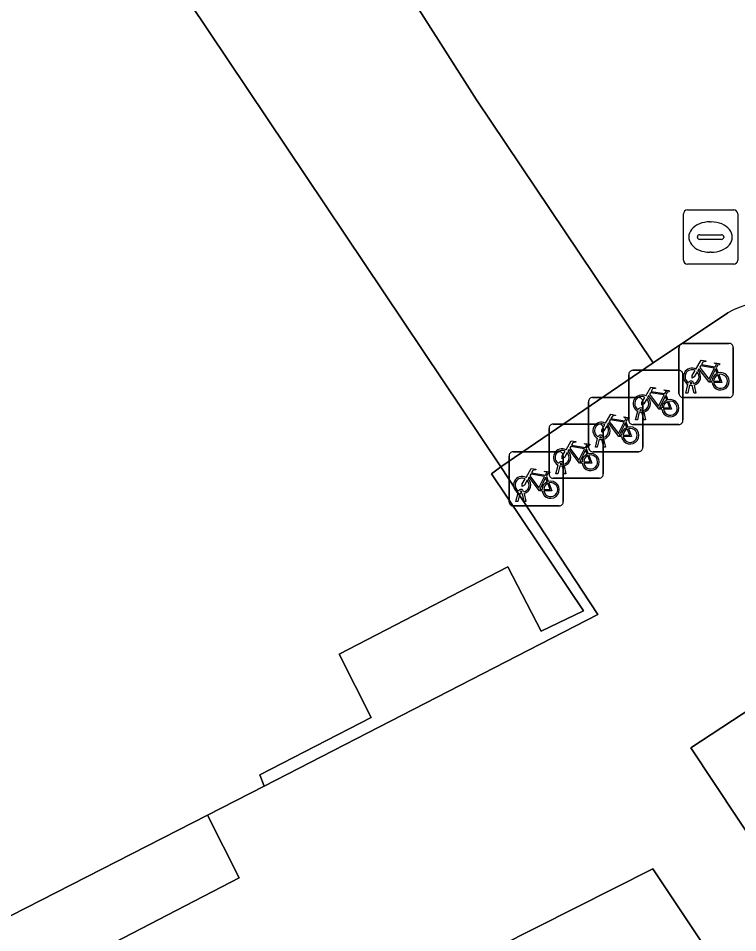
# Model space of a CAD drawing. Extents: x 161772 to 163126, y 383092 to 383917.
# Drawn here: x 162916.01 to 162929.27, y 383710.94 to 383727.79 of the extents above; entities that cross this region are included whole.
import ezdxf

# ---------------------------------------------------------------- set-up
doc = ezdxf.new("R2010")
doc.units = 0
for name, color, linetype in [('IMGEO_Erf', 7, 'Continuous'), ('IMGEO_Fietsenrek', 7, 'Continuous'), ('IMGEO_Groenvoorziening', 7, 'Continuous'), ('IMGEO_Kolk', 7, 'Continuous'), ('IMGEO_Pand', 7, 'Continuous'), ('IMGEO_Parkeervlak_open', 7, 'Continuous'), ('IMGEO_Voetpad_open', 7, 'Continuous'), ('IMGEO_Woonerf_open', 7, 'Continuous')]:
    doc.layers.add(name, color=color, linetype=linetype)

msp = doc.modelspace()

# ---------------------------------------------------------------- linework, layer by layer
at = {"layer": 'IMGEO_Erf'}
for points in [[(162924.905, 383719.523), (162924.729, 383719.395), (162926.425, 383716.872), (162925.644, 383716.498), (162925.034, 383717.684), (162921.924, 383716.072), (162922.512, 383714.906), (162920.457, 383713.851), (162920.541, 383713.641), (162926.688, 383716.807)], [(162919.496, 383713.108), (162915.029, 383710.828), (162915.633, 383709.648), (162920.08, 383711.95)]]:
    msp.add_lwpolyline(points, close=True, dxfattribs=at)
at = {"layer": 'IMGEO_Fietsenrek'}
for p, q in [((162928.261, 383721.801), (162929.102, 383721.801)), ((162929.102, 383721.801), (162928.261, 383721.801)), ((162928.186, 383720.876), (162928.186, 383721.717)), ((162928.186, 383721.717), (162928.186, 383720.876)), ((162929.186, 383721.726), (162929.186, 383720.885)), ((162929.186, 383720.885), (162929.186, 383721.726)), ((162927.334, 383721.305), (162928.175, 383721.305)), ((162928.175, 383721.305), (162927.334, 383721.305)), ((162928.873, 383721.35), (162928.909, 383721.255)), ((162927.259, 383720.38), (162927.259, 383721.221)), ((162927.259, 383721.221), (162927.259, 383720.38)), ((162928.259, 383721.23), (162928.259, 383720.389)), ((162928.259, 383720.389), (162928.259, 383721.23)), ((162928.313, 383720.885), (162928.352, 383721.045)), ((162928.382, 383721.033), (162928.347, 383720.885)), ((162928.424, 383721.057), (162928.423, 383721.061)), ((162928.465, 383720.885), (162928.431, 383721.027)), ((162928.455, 383721.068), (162928.456, 383721.061)), ((162928.463, 383721.031), (162928.498, 383720.885)), ((162926.594, 383720.804), (162927.435, 383720.804)), ((162927.435, 383720.804), (162926.594, 383720.804)), ((162927.946, 383720.854), (162927.982, 383720.759)), ((162929.111, 383720.801), (162928.27, 383720.801)), ((162928.27, 383720.801), (162929.111, 383720.801)), ((162928.347, 383720.885), (162928.313, 383720.885)), ((162928.498, 383720.885), (162928.465, 383720.885)), ((162926.519, 383719.879), (162926.519, 383720.72)), ((162926.519, 383720.72), (162926.519, 383719.879)), ((162927.519, 383720.729), (162927.519, 383719.888)), ((162927.519, 383719.888), (162927.519, 383720.729)), ((162927.528, 383720.572), (162927.529, 383720.565)), ((162927.386, 383720.389), (162927.425, 383720.549)), ((162927.455, 383720.537), (162927.42, 383720.389)), ((162927.497, 383720.561), (162927.496, 383720.565)), ((162927.538, 383720.389), (162927.504, 383720.531)), ((162927.536, 383720.535), (162927.571, 383720.389)), ((162925.866, 383720.314), (162926.707, 383720.314)), ((162926.707, 383720.314), (162925.866, 383720.314)), ((162926.791, 383720.239), (162926.791, 383719.398)), ((162926.791, 383719.398), (162926.791, 383720.239)), ((162927.206, 383720.353), (162927.242, 383720.258)), ((162928.184, 383720.305), (162927.343, 383720.305)), ((162927.343, 383720.305), (162928.184, 383720.305)), ((162927.42, 383720.389), (162927.386, 383720.389)), ((162927.571, 383720.389), (162927.538, 383720.389)), ((162925.791, 383719.389), (162925.791, 383720.23)), ((162925.791, 383720.23), (162925.791, 383719.389)), ((162926.757, 383720.06), (162926.756, 383720.064)), ((162926.788, 383720.071), (162926.789, 383720.064)), ((162926.646, 383719.888), (162926.685, 383720.048)), ((162926.715, 383720.036), (162926.68, 383719.888)), ((162926.798, 383719.888), (162926.764, 383720.03)), ((162926.796, 383720.034), (162926.831, 383719.888)), ((162925.129, 383719.804), (162925.97, 383719.804)), ((162925.97, 383719.804), (162925.129, 383719.804)), ((162926.054, 383719.729), (162926.054, 383718.888)), ((162926.054, 383718.888), (162926.054, 383719.729)), ((162926.478, 383719.863), (162926.514, 383719.768)), ((162927.444, 383719.804), (162926.603, 383719.804)), ((162926.603, 383719.804), (162927.444, 383719.804)), ((162926.68, 383719.888), (162926.646, 383719.888)), ((162926.831, 383719.888), (162926.798, 383719.888)), ((162925.054, 383718.879), (162925.054, 383719.72)), ((162925.054, 383719.72), (162925.054, 383718.879)), ((162925.918, 383719.398), (162925.957, 383719.558)), ((162926.029, 383719.57), (162926.028, 383719.574)), ((162926.06, 383719.581), (162926.061, 383719.574)), ((162925.952, 383719.398), (162925.918, 383719.398)), ((162925.987, 383719.546), (162925.952, 383719.398)), ((162926.07, 383719.398), (162926.036, 383719.54)), ((162926.068, 383719.544), (162926.103, 383719.398)), ((162926.103, 383719.398), (162926.07, 383719.398)), ((162925.741, 383719.353), (162925.777, 383719.258)), ((162926.716, 383719.314), (162925.875, 383719.314)), ((162925.875, 383719.314), (162926.716, 383719.314)), ((162925.292, 383719.06), (162925.291, 383719.064)), ((162925.323, 383719.071), (162925.324, 383719.064)), ((162925.181, 383718.888), (162925.22, 383719.048)), ((162925.215, 383718.888), (162925.181, 383718.888)), ((162925.25, 383719.036), (162925.215, 383718.888)), ((162925.333, 383718.888), (162925.299, 383719.03)), ((162925.331, 383719.034), (162925.366, 383718.888)), ((162925.366, 383718.888), (162925.333, 383718.888)), ((162925.979, 383718.804), (162925.138, 383718.804)), ((162925.138, 383718.804), (162925.979, 383718.804))]:
    msp.add_line(p, q, dxfattribs=at)
for points in [[(162928.499, 383721.327), (162928.594, 383721.491), (162928.68, 383721.477), (162928.682, 383721.468), (162928.626, 383721.457), (162928.599, 383721.412), (162928.855, 383721.371)], [(162928.855, 383721.371), (162928.88, 383721.42), (162928.874, 383721.424), (162928.851, 383721.428), (162928.839, 383721.435), (162928.838, 383721.438), (162928.84, 383721.443), (162928.935, 383721.428), (162928.937, 383721.418), (162928.927, 383721.405), (162928.915, 383721.399), (162928.901, 383721.405), (162928.873, 383721.35)], [(162928.52, 383721.275), (162928.468, 383721.185), (162928.428, 383721.16), (162928.429, 383721.207), (162928.484, 383721.301)], [(162928.795, 383721.083), (162928.745, 383721.083), (162928.554, 383721.334), (162928.535, 383721.302)], [(162928.842, 383721.346), (162928.585, 383721.387), (162928.568, 383721.358), (162928.735, 383721.138), (162928.842, 383721.346)], [(162928.89, 383721.248), (162928.86, 383721.325), (162928.751, 383721.107), (162928.794, 383721.107)], [(162928.824, 383721.107), (162928.944, 383721.106), (162928.9, 383721.22)], [(162928.92, 383721.227), (162928.975, 383721.082), (162928.825, 383721.082)], [(162927.572, 383720.831), (162927.667, 383720.995), (162927.753, 383720.981), (162927.755, 383720.972), (162927.699, 383720.961), (162927.672, 383720.916), (162927.928, 383720.875)], [(162927.928, 383720.875), (162927.953, 383720.924), (162927.947, 383720.928), (162927.924, 383720.932), (162927.912, 383720.939), (162927.911, 383720.942), (162927.913, 383720.947), (162928.008, 383720.932), (162928.01, 383720.922), (162928, 383720.909), (162927.988, 383720.903), (162927.974, 383720.909), (162927.946, 383720.854)], [(162927.593, 383720.779), (162927.541, 383720.689), (162927.501, 383720.664), (162927.502, 383720.711), (162927.557, 383720.805)], [(162927.868, 383720.587), (162927.818, 383720.587), (162927.627, 383720.838), (162927.608, 383720.806)], [(162927.915, 383720.85), (162927.658, 383720.891), (162927.641, 383720.862), (162927.808, 383720.642), (162927.915, 383720.85)], [(162927.963, 383720.752), (162927.933, 383720.829), (162927.824, 383720.611), (162927.867, 383720.611)], [(162927.897, 383720.611), (162928.017, 383720.61), (162927.973, 383720.724)], [(162927.993, 383720.731), (162928.048, 383720.586), (162927.898, 383720.586)], [(162926.832, 383720.33), (162926.927, 383720.494), (162927.013, 383720.48), (162927.015, 383720.471), (162926.959, 383720.46), (162926.932, 383720.415), (162927.188, 383720.374)], [(162927.188, 383720.374), (162927.213, 383720.423), (162927.207, 383720.427), (162927.184, 383720.431), (162927.172, 383720.438), (162927.171, 383720.441), (162927.173, 383720.446), (162927.268, 383720.431), (162927.27, 383720.421), (162927.26, 383720.408), (162927.248, 383720.402), (162927.234, 383720.408), (162927.206, 383720.353)], [(162926.853, 383720.278), (162926.801, 383720.188), (162926.761, 383720.163), (162926.762, 383720.21), (162926.817, 383720.304)], [(162927.128, 383720.086), (162927.078, 383720.086), (162926.887, 383720.337), (162926.868, 383720.305)], [(162927.175, 383720.349), (162926.918, 383720.39), (162926.901, 383720.361), (162927.068, 383720.141), (162927.175, 383720.349)], [(162927.223, 383720.251), (162927.193, 383720.328), (162927.084, 383720.11), (162927.127, 383720.11)], [(162927.157, 383720.11), (162927.277, 383720.109), (162927.233, 383720.223)], [(162927.253, 383720.23), (162927.308, 383720.085), (162927.158, 383720.085)], [(162926.104, 383719.84), (162926.199, 383720.004), (162926.285, 383719.99), (162926.287, 383719.981), (162926.231, 383719.97), (162926.204, 383719.925), (162926.46, 383719.884)], [(162926.447, 383719.859), (162926.19, 383719.9), (162926.173, 383719.871), (162926.34, 383719.651), (162926.447, 383719.859)], [(162926.46, 383719.884), (162926.485, 383719.933), (162926.479, 383719.937), (162926.456, 383719.941), (162926.444, 383719.948), (162926.443, 383719.951), (162926.445, 383719.956), (162926.54, 383719.941), (162926.542, 383719.931), (162926.532, 383719.918), (162926.52, 383719.912), (162926.506, 383719.918), (162926.478, 383719.863)], [(162926.125, 383719.788), (162926.073, 383719.698), (162926.033, 383719.673), (162926.034, 383719.72), (162926.089, 383719.814)], [(162926.4, 383719.596), (162926.35, 383719.596), (162926.159, 383719.847), (162926.14, 383719.815)], [(162926.495, 383719.761), (162926.465, 383719.838), (162926.356, 383719.62), (162926.399, 383719.62)], [(162926.429, 383719.62), (162926.549, 383719.619), (162926.505, 383719.733)], [(162926.525, 383719.74), (162926.58, 383719.595), (162926.43, 383719.595)], [(162925.367, 383719.33), (162925.462, 383719.494), (162925.548, 383719.48), (162925.55, 383719.471), (162925.494, 383719.46), (162925.467, 383719.415), (162925.723, 383719.374)], [(162925.71, 383719.349), (162925.453, 383719.39), (162925.436, 383719.361), (162925.603, 383719.141), (162925.71, 383719.349)], [(162925.723, 383719.374), (162925.748, 383719.423), (162925.742, 383719.427), (162925.719, 383719.431), (162925.707, 383719.438), (162925.706, 383719.441), (162925.708, 383719.446), (162925.803, 383719.431), (162925.805, 383719.421), (162925.795, 383719.408), (162925.783, 383719.402), (162925.769, 383719.408), (162925.741, 383719.353)], [(162925.388, 383719.278), (162925.336, 383719.188), (162925.296, 383719.163), (162925.297, 383719.21), (162925.352, 383719.304)], [(162925.663, 383719.086), (162925.613, 383719.086), (162925.422, 383719.337), (162925.403, 383719.305)], [(162925.758, 383719.251), (162925.728, 383719.328), (162925.619, 383719.11), (162925.662, 383719.11)], [(162925.692, 383719.11), (162925.812, 383719.109), (162925.768, 383719.223)], [(162925.788, 383719.23), (162925.843, 383719.085), (162925.693, 383719.085)]]:
    msp.add_lwpolyline(points, dxfattribs=at)
for centre, radius, start, end in [((162928.264, 383721.723), 0.0779, 92.4484, 184.2845), ((162928.264, 383721.723), 0.0779, 92.4484, 184.2845), ((162929.108, 383721.723), 0.0779, 2.4484, 94.2845), ((162929.108, 383721.723), 0.0779, 2.4484, 94.2845), ((162927.337, 383721.227), 0.0779, 92.4484, 184.2845), ((162927.337, 383721.227), 0.0779, 92.4484, 184.2845), ((162928.181, 383721.227), 0.0779, 2.4484, 94.2845), ((162928.181, 383721.227), 0.0779, 2.4484, 94.2845), ((162928.426, 383721.186), 0.159, 62.6766, 242.1369), ((162928.426, 383721.186), 0.129, 63.3192, 238.903), ((162928.426, 383721.186), 0.129, 283.6043, 43.4302), ((162928.426, 383721.186), 0.159, 283.5766, 46.6042), ((162928.953, 383721.102), 0.159, 113.3408, 178.3217), ((162928.953, 383721.102), 0.159, 187.0065, 105.7708), ((162928.406, 383721.057), 0.0499, 12.8025, 158.6934), ((162928.406, 383721.057), 0.0174, 12.8025, 163.4502), ((162928.953, 383721.102), 0.129, 113.923, 177.9556), ((162928.953, 383721.102), 0.129, 188.6715, 104.5883), ((162928.426, 383721.186), 0.159, 253.9967, 271.7867), ((162928.426, 383721.186), 0.129, 253.415, 269.0204), ((162926.597, 383720.726), 0.0779, 92.4484, 184.2845), ((162926.597, 383720.726), 0.0779, 92.4484, 184.2845), ((162927.499, 383720.69), 0.159, 62.6766, 242.1369), ((162927.499, 383720.69), 0.129, 63.3192, 238.903), ((162927.441, 383720.726), 0.0779, 2.4484, 94.2845), ((162927.441, 383720.726), 0.0779, 2.4484, 94.2845), ((162927.499, 383720.69), 0.129, 283.6043, 43.4302), ((162927.499, 383720.69), 0.159, 283.5766, 46.6042), ((162928.026, 383720.606), 0.159, 113.3408, 178.3217), ((162928.026, 383720.606), 0.159, 187.0065, 105.7708), ((162928.264, 383720.879), 0.0779, 182.4484, 274.2845), ((162928.264, 383720.879), 0.0779, 182.4484, 274.2845), ((162929.108, 383720.879), 0.0779, 272.4484, 4.2845), ((162929.108, 383720.879), 0.0779, 272.4484, 4.2845), ((162927.479, 383720.561), 0.0499, 12.8025, 158.6934), ((162927.479, 383720.561), 0.0174, 12.8025, 163.4502), ((162928.026, 383720.606), 0.129, 113.923, 177.9556), ((162928.026, 383720.606), 0.129, 188.6715, 104.5883), ((162927.499, 383720.69), 0.159, 253.9967, 271.7867), ((162927.499, 383720.69), 0.129, 253.415, 269.0204), ((162925.869, 383720.236), 0.0779, 92.4484, 184.2845), ((162925.869, 383720.236), 0.0779, 92.4484, 184.2845), ((162926.759, 383720.189), 0.159, 62.6766, 242.1369), ((162926.759, 383720.189), 0.129, 63.3192, 238.903), ((162926.713, 383720.236), 0.0779, 2.4484, 94.2845), ((162926.713, 383720.236), 0.0779, 2.4484, 94.2845), ((162926.759, 383720.189), 0.129, 283.6043, 43.4302), ((162926.759, 383720.189), 0.159, 283.5766, 46.6042), ((162927.286, 383720.105), 0.159, 113.3408, 178.3217), ((162927.286, 383720.105), 0.159, 187.0065, 105.7708), ((162927.286, 383720.105), 0.129, 188.6715, 104.5883), ((162927.337, 383720.383), 0.0779, 182.4484, 274.2845), ((162927.337, 383720.383), 0.0779, 182.4484, 274.2845), ((162928.181, 383720.383), 0.0779, 272.4484, 4.2845), ((162928.181, 383720.383), 0.0779, 272.4484, 4.2845), ((162926.739, 383720.06), 0.0499, 12.8025, 158.6934), ((162926.739, 383720.06), 0.0174, 12.8025, 163.4502), ((162926.759, 383720.189), 0.129, 253.415, 269.0204), ((162927.286, 383720.105), 0.129, 113.923, 177.9556), ((162926.759, 383720.189), 0.159, 253.9967, 271.7867), ((162925.132, 383719.726), 0.0779, 92.4484, 184.2845), ((162925.132, 383719.726), 0.0779, 92.4484, 184.2845), ((162926.031, 383719.699), 0.159, 62.6766, 242.1369), ((162926.031, 383719.699), 0.129, 63.3192, 238.903), ((162925.976, 383719.726), 0.0779, 2.4484, 94.2845), ((162925.976, 383719.726), 0.0779, 2.4484, 94.2845), ((162926.031, 383719.699), 0.129, 283.6043, 43.4302), ((162926.031, 383719.699), 0.159, 283.5766, 46.6042), ((162926.558, 383719.615), 0.159, 113.3408, 178.3217), ((162926.558, 383719.615), 0.159, 187.0065, 105.7708), ((162926.558, 383719.615), 0.129, 113.923, 177.9556), ((162926.558, 383719.615), 0.129, 188.6715, 104.5883), ((162926.597, 383719.882), 0.0779, 182.4484, 274.2845), ((162926.597, 383719.882), 0.0779, 182.4484, 274.2845), ((162927.441, 383719.882), 0.0779, 272.4484, 4.2845), ((162927.441, 383719.882), 0.0779, 272.4484, 4.2845), ((162926.011, 383719.57), 0.0499, 12.8025, 158.6934), ((162926.011, 383719.57), 0.0174, 12.8025, 163.4502), ((162926.031, 383719.699), 0.129, 253.415, 269.0204), ((162925.869, 383719.392), 0.0779, 182.4484, 274.2845), ((162925.869, 383719.392), 0.0779, 182.4484, 274.2845), ((162926.031, 383719.699), 0.159, 253.9967, 271.7867), ((162926.713, 383719.392), 0.0779, 272.4484, 4.2845), ((162926.713, 383719.392), 0.0779, 272.4484, 4.2845), ((162925.294, 383719.189), 0.159, 62.6766, 242.1369), ((162925.294, 383719.189), 0.129, 63.3192, 238.903), ((162925.294, 383719.189), 0.129, 283.6043, 43.4302), ((162925.294, 383719.189), 0.159, 283.5766, 46.6042), ((162925.821, 383719.105), 0.159, 113.3408, 178.3217), ((162925.821, 383719.105), 0.159, 187.0065, 105.7708), ((162925.821, 383719.105), 0.129, 113.923, 177.9556), ((162925.821, 383719.105), 0.129, 188.6715, 104.5883), ((162925.274, 383719.06), 0.0499, 12.8025, 158.6934), ((162925.274, 383719.06), 0.0174, 12.8025, 163.4502), ((162925.294, 383719.189), 0.129, 253.415, 269.0204), ((162925.294, 383719.189), 0.159, 253.9967, 271.7867), ((162925.976, 383718.882), 0.0779, 272.4484, 4.2845), ((162925.976, 383718.882), 0.0779, 272.4484, 4.2845), ((162925.132, 383718.882), 0.0779, 182.4484, 274.2845), ((162925.132, 383718.882), 0.0779, 182.4484, 274.2845)]:
    msp.add_arc(centre, radius, start, end, dxfattribs=at)
at = {"layer": 'IMGEO_Groenvoorziening'}
msp.add_lwpolyline([(162916.289, 383732.376), (162924.905, 383719.523), (162927.712, 383721.441), (162924.455, 383726.286), (162919.339, 383734.319)], close=True, dxfattribs=at)
msp.add_lwpolyline([(162931.849, 383705.902), (162927.706, 383712.118), (162916.265, 383706.347), (162912.007, 383704.184)], dxfattribs=at)
at = {"layer": 'IMGEO_Kolk'}
for p, q in [((162928.267, 383723.334), (162928.267, 383724.186)), ((162928.342, 383724.26), (162929.194, 383724.26)), ((162929.268, 383724.186), (162929.268, 383723.334)), ((162928.755, 383724.04), (162928.78, 383724.04)), ((162928.569, 383723.803), (162928.967, 383723.803)), ((162928.526, 383723.754), (162928.526, 383723.766)), ((162928.964, 383723.717), (162928.566, 383723.717)), ((162929.01, 383723.766), (162929.01, 383723.754)), ((162928.778, 383723.48), (162928.753, 383723.48)), ((162929.194, 383723.26), (162928.342, 383723.26))]:
    msp.add_line(p, q, dxfattribs=at)
for points in [[(162928.267, 383723.334), (162928.267, 383724.186)], [(162928.342, 383724.26), (162929.194, 383724.26)], [(162929.268, 383724.186), (162929.268, 383723.334)], [(162929.194, 383723.26), (162928.342, 383723.26)]]:
    msp.add_lwpolyline(points, dxfattribs=at)
for centre, radius, start, end in [((162928.344, 383724.184), 0.0765, 91.552, 178.448), ((162928.344, 383724.184), 0.0765, 91.552, 178.448), ((162929.192, 383724.184), 0.0765, 1.552, 88.448), ((162929.192, 383724.184), 0.0765, 1.552, 88.448), ((162928.566, 383723.763), 0.0403, 85.8775, 175.7526), ((162928.971, 383723.765), 0.0386, 1.7309, 96.639), ((162928.563, 383723.753), 0.0366, 178.938, 274.7102), ((162928.967, 383723.76), 0.043, 264.8664, 352.4533), ((162928.344, 383723.336), 0.0765, 181.552, 268.448), ((162928.344, 383723.336), 0.0765, 181.552, 268.448), ((162929.192, 383723.336), 0.0765, 271.552, 358.448), ((162929.192, 383723.336), 0.0765, 271.552, 358.448)]:
    msp.add_arc(centre, radius, start, end, dxfattribs=at)
for centre, major_axis, ratio, start_param, end_param in [((162928.754, 383723.76), (-0.387, 0.002), 0.722429, 4.712389, 7.853982), ((162928.779, 383723.76), (-0.39, 0.002), 0.717154, 1.570796, 4.712389)]:
    msp.add_ellipse(centre, major_axis=major_axis, ratio=ratio, start_param=start_param, end_param=end_param, dxfattribs=at)
at = {"layer": 'IMGEO_Pand'}
msp.add_lwpolyline([(162903.465, 383704.928), (162904.001, 383705.202), (162904.534, 383705.474), (162909.017, 383707.761), (162909.77, 383708.145), (162914.236, 383710.424), (162915.029, 383710.828), (162919.496, 383713.108), (162920.541, 383713.641), (162920.457, 383713.851), (162922.512, 383714.906), (162921.924, 383716.072), (162925.034, 383717.684), (162925.644, 383716.498), (162926.425, 383716.872), (162924.729, 383719.395), (162924.905, 383719.523), (162916.289, 383732.376), (162915.726, 383733.217), (162911.566, 383730.444), (162905.738, 383726.559), (162907.132, 383724.468), (162896.968, 383717.684)], dxfattribs=at)
at = {"layer": 'IMGEO_Parkeervlak_open'}
msp.add_lwpolyline([(162932.209, 383716.842), (162928.402, 383714.349), (162933.105, 383707.267), (162935.893, 383709.124)], dxfattribs=at)
at = {"layer": 'IMGEO_Voetpad_open'}
for points in [[(162929.086, 383722.366), (162927.712, 383721.441), (162924.905, 383719.523), (162926.688, 383716.807), (162920.541, 383713.641), (162919.496, 383713.108), (162920.08, 383711.95), (162915.633, 383709.648), (162915.029, 383710.828), (162914.236, 383710.424), (162914.836, 383709.279), (162910.373, 383707.001), (162909.77, 383708.145), (162909.017, 383707.761), (162909.609, 383706.601), (162905.128, 383704.321), (162904.534, 383705.474), (162904.001, 383705.202), (162904.112, 383705.053), (162903.943, 383696.7)], [(162935.202, 383697.059), (162931.147, 383698.359), (162933.092, 383705.723), (162933.27, 383705.675), (162933.322, 383706.519), (162933.105, 383707.267), (162928.402, 383714.349), (162932.209, 383716.842), (162932.478, 383717.018)], [(162912.007, 383704.184), (162916.265, 383706.347), (162927.706, 383712.118), (162931.849, 383705.902)]]:
    msp.add_lwpolyline(points, dxfattribs=at)
msp.add_arc((162930.139, 383720.358), 2.267, 25.7423, 117.6768, dxfattribs=at)
at = {"layer": 'IMGEO_Woonerf_open'}
msp.add_lwpolyline([(162873.948, 383800.922), (162876.861, 383802.89), (162875.938, 383804.266), (162858.88, 383829.451), (162855.97, 383827.554), (162853.559, 383826.004), (162856.792, 383821.124), (162904.473, 383750), (162913.358, 383736.746), (162915.726, 383733.217), (162916.289, 383732.376), (162919.339, 383734.319), (162924.455, 383726.286), (162927.712, 383721.441), (162929.086, 383722.366)], dxfattribs=at)
msp.add_arc((162930.139, 383720.358), 2.267, 25.7423, 117.6768, dxfattribs=at)

doc.saveas('drawing.dxf')
